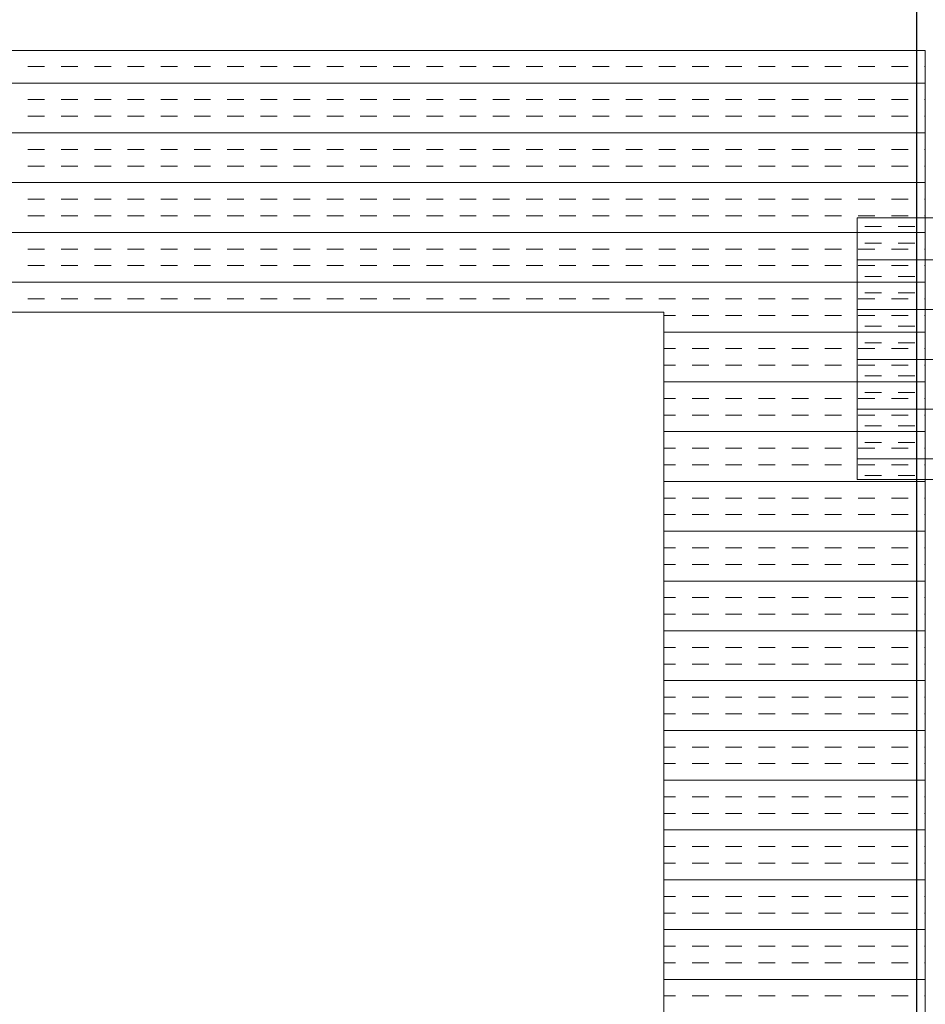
# Model space of a CAD drawing. Extents: x 3940905 to 4145695, y 925352 to 1109797.
# Tile 963 of 1056: x 4063277 to 4063450, y 1100264 to 1100452. Entities that reach past the tile are written whole.
import ezdxf

# ---------------------------------------------------------------- set-up
doc = ezdxf.new("R2010")
doc.units = 0
doc.header["$LTSCALE"] = 750
doc.header["$MEASUREMENT"] = 0
for name, color, linetype, lineweight in [('CKD Equipments', 252, 'CONTINUOUS', 0), ('CKD-Electrical Text', 7, 'CONTINUOUS', 25), ('ELE-TEXT', 255, 'CONTINUOUS', 25)]:
    doc.layers.add(name, color=color, linetype=linetype, lineweight=lineweight)
doc.styles.add('ARIAL', font='arial.ttf')

msp = doc.modelspace()

# ---------------------------------------------------------------- linework, layer by layer
at = {"layer": 'CKD Equipments'}
for p, q in [((4063450.17, 1100446.26), (4062632.17, 1100446.26)), ((4063450.17, 1099746.26), (4063450.17, 1100446.26)), ((4064037.17, 1100414.26), (4063437.17, 1100414.26)), ((4063437.17, 1100414.26), (4063437.17, 1100364.26)), ((4063400.17, 1100396.26), (4062682.17, 1100396.26)), ((4063400.17, 1099796.26), (4063400.17, 1100396.26)), ((4063437.17, 1100364.26), (4064037.17, 1100364.26))]:
    msp.add_line(p, q, dxfattribs=at)
at = {"layer": 'CKD Equipments', "color": 4, "linetype": 'Continuous'}
for p, q in [((4063278.59, 1100443.24), (4063281.77, 1100443.24)), ((4063284.94, 1100443.24), (4063288.12, 1100443.24)), ((4063291.29, 1100443.24), (4063294.47, 1100443.24)), ((4063297.64, 1100443.24), (4063300.82, 1100443.24)), ((4063303.99, 1100443.24), (4063307.17, 1100443.24)), ((4063310.34, 1100443.24), (4063313.52, 1100443.24)), ((4063316.69, 1100443.24), (4063319.87, 1100443.24)), ((4063323.04, 1100443.24), (4063326.22, 1100443.24)), ((4063329.39, 1100443.24), (4063332.57, 1100443.24)), ((4063335.74, 1100443.24), (4063338.92, 1100443.24)), ((4063342.09, 1100443.24), (4063345.27, 1100443.24)), ((4063348.44, 1100443.24), (4063351.62, 1100443.24)), ((4063354.79, 1100443.24), (4063357.97, 1100443.24)), ((4063361.14, 1100443.24), (4063364.32, 1100443.24)), ((4063367.49, 1100443.24), (4063370.67, 1100443.24)), ((4063373.84, 1100443.24), (4063377.02, 1100443.24)), ((4063380.19, 1100443.24), (4063383.37, 1100443.24)), ((4063386.54, 1100443.24), (4063389.72, 1100443.24)), ((4063392.89, 1100443.24), (4063396.07, 1100443.24)), ((4063399.24, 1100443.24), (4063402.42, 1100443.24)), ((4063405.59, 1100443.24), (4063408.77, 1100443.24)), ((4063411.94, 1100443.24), (4063415.12, 1100443.24)), ((4063418.29, 1100443.24), (4063421.47, 1100443.24)), ((4063424.64, 1100443.24), (4063427.82, 1100443.24)), ((4063430.99, 1100443.24), (4063434.17, 1100443.24)), ((4063437.34, 1100443.24), (4063440.52, 1100443.24)), ((4063443.69, 1100443.24), (4063446.87, 1100443.24)), ((4063450.04, 1100443.24), (4063450.17, 1100443.24)), ((4062632.17, 1100440.06), (4063450.17, 1100440.06)), ((4063278.59, 1100436.89), (4063281.77, 1100436.89)), ((4063284.94, 1100436.89), (4063288.12, 1100436.89)), ((4063291.29, 1100436.89), (4063294.47, 1100436.89)), ((4063297.64, 1100436.89), (4063300.82, 1100436.89)), ((4063303.99, 1100436.89), (4063307.17, 1100436.89)), ((4063310.34, 1100436.89), (4063313.52, 1100436.89)), ((4063316.69, 1100436.89), (4063319.87, 1100436.89)), ((4063323.04, 1100436.89), (4063326.22, 1100436.89)), ((4063329.39, 1100436.89), (4063332.57, 1100436.89)), ((4063335.74, 1100436.89), (4063338.92, 1100436.89)), ((4063342.09, 1100436.89), (4063345.27, 1100436.89)), ((4063348.44, 1100436.89), (4063351.62, 1100436.89)), ((4063354.79, 1100436.89), (4063357.97, 1100436.89)), ((4063361.14, 1100436.89), (4063364.32, 1100436.89)), ((4063367.49, 1100436.89), (4063370.67, 1100436.89)), ((4063373.84, 1100436.89), (4063377.02, 1100436.89)), ((4063380.19, 1100436.89), (4063383.37, 1100436.89)), ((4063386.54, 1100436.89), (4063389.72, 1100436.89)), ((4063392.89, 1100436.89), (4063396.07, 1100436.89)), ((4063399.24, 1100436.89), (4063402.42, 1100436.89)), ((4063405.59, 1100436.89), (4063408.77, 1100436.89)), ((4063411.94, 1100436.89), (4063415.12, 1100436.89)), ((4063418.29, 1100436.89), (4063421.47, 1100436.89)), ((4063424.64, 1100436.89), (4063427.82, 1100436.89)), ((4063430.99, 1100436.89), (4063434.17, 1100436.89)), ((4063437.34, 1100436.89), (4063440.52, 1100436.89)), ((4063443.69, 1100436.89), (4063446.87, 1100436.89)), ((4063450.04, 1100436.89), (4063450.17, 1100436.89)), ((4063278.59, 1100433.71), (4063281.77, 1100433.71)), ((4063284.94, 1100433.71), (4063288.12, 1100433.71)), ((4063291.29, 1100433.71), (4063294.47, 1100433.71)), ((4063297.64, 1100433.71), (4063300.82, 1100433.71)), ((4063303.99, 1100433.71), (4063307.17, 1100433.71)), ((4063310.34, 1100433.71), (4063313.52, 1100433.71)), ((4063316.69, 1100433.71), (4063319.87, 1100433.71)), ((4063323.04, 1100433.71), (4063326.22, 1100433.71)), ((4063329.39, 1100433.71), (4063332.57, 1100433.71)), ((4063335.74, 1100433.71), (4063338.92, 1100433.71)), ((4063342.09, 1100433.71), (4063345.27, 1100433.71)), ((4063348.44, 1100433.71), (4063351.62, 1100433.71)), ((4063354.79, 1100433.71), (4063357.97, 1100433.71)), ((4063361.14, 1100433.71), (4063364.32, 1100433.71)), ((4063367.49, 1100433.71), (4063370.67, 1100433.71)), ((4063373.84, 1100433.71), (4063377.02, 1100433.71)), ((4063380.19, 1100433.71), (4063383.37, 1100433.71)), ((4063386.54, 1100433.71), (4063389.72, 1100433.71)), ((4063392.89, 1100433.71), (4063396.07, 1100433.71)), ((4063399.24, 1100433.71), (4063402.42, 1100433.71)), ((4063405.59, 1100433.71), (4063408.77, 1100433.71)), ((4063411.94, 1100433.71), (4063415.12, 1100433.71)), ((4063418.29, 1100433.71), (4063421.47, 1100433.71)), ((4063424.64, 1100433.71), (4063427.82, 1100433.71)), ((4063430.99, 1100433.71), (4063434.17, 1100433.71)), ((4063437.34, 1100433.71), (4063440.52, 1100433.71)), ((4063443.69, 1100433.71), (4063446.87, 1100433.71)), ((4063450.04, 1100433.71), (4063450.17, 1100433.71)), ((4062632.17, 1100430.54), (4063450.17, 1100430.54)), ((4063278.59, 1100427.36), (4063281.77, 1100427.36)), ((4063284.94, 1100427.36), (4063288.12, 1100427.36)), ((4063291.29, 1100427.36), (4063294.47, 1100427.36)), ((4063297.64, 1100427.36), (4063300.82, 1100427.36)), ((4063303.99, 1100427.36), (4063307.17, 1100427.36)), ((4063310.34, 1100427.36), (4063313.52, 1100427.36)), ((4063316.69, 1100427.36), (4063319.87, 1100427.36)), ((4063323.04, 1100427.36), (4063326.22, 1100427.36)), ((4063329.39, 1100427.36), (4063332.57, 1100427.36)), ((4063335.74, 1100427.36), (4063338.92, 1100427.36)), ((4063342.09, 1100427.36), (4063345.27, 1100427.36)), ((4063348.44, 1100427.36), (4063351.62, 1100427.36)), ((4063354.79, 1100427.36), (4063357.97, 1100427.36)), ((4063361.14, 1100427.36), (4063364.32, 1100427.36)), ((4063367.49, 1100427.36), (4063370.67, 1100427.36)), ((4063373.84, 1100427.36), (4063377.02, 1100427.36)), ((4063380.19, 1100427.36), (4063383.37, 1100427.36)), ((4063386.54, 1100427.36), (4063389.72, 1100427.36)), ((4063392.89, 1100427.36), (4063396.07, 1100427.36)), ((4063399.24, 1100427.36), (4063402.42, 1100427.36)), ((4063405.59, 1100427.36), (4063408.77, 1100427.36)), ((4063411.94, 1100427.36), (4063415.12, 1100427.36)), ((4063418.29, 1100427.36), (4063421.47, 1100427.36)), ((4063424.64, 1100427.36), (4063427.82, 1100427.36)), ((4063430.99, 1100427.36), (4063434.17, 1100427.36)), ((4063437.34, 1100427.36), (4063440.52, 1100427.36)), ((4063443.69, 1100427.36), (4063446.87, 1100427.36)), ((4063450.04, 1100427.36), (4063450.17, 1100427.36)), ((4063278.59, 1100424.19), (4063281.77, 1100424.19)), ((4063284.94, 1100424.19), (4063288.12, 1100424.19)), ((4063291.29, 1100424.19), (4063294.47, 1100424.19)), ((4063297.64, 1100424.19), (4063300.82, 1100424.19)), ((4063303.99, 1100424.19), (4063307.17, 1100424.19)), ((4063310.34, 1100424.19), (4063313.52, 1100424.19)), ((4063316.69, 1100424.19), (4063319.87, 1100424.19)), ((4063323.04, 1100424.19), (4063326.22, 1100424.19)), ((4063329.39, 1100424.19), (4063332.57, 1100424.19)), ((4063335.74, 1100424.19), (4063338.92, 1100424.19)), ((4063342.09, 1100424.19), (4063345.27, 1100424.19)), ((4063348.44, 1100424.19), (4063351.62, 1100424.19)), ((4063354.79, 1100424.19), (4063357.97, 1100424.19)), ((4063361.14, 1100424.19), (4063364.32, 1100424.19)), ((4063367.49, 1100424.19), (4063370.67, 1100424.19)), ((4063373.84, 1100424.19), (4063377.02, 1100424.19)), ((4063380.19, 1100424.19), (4063383.37, 1100424.19)), ((4063386.54, 1100424.19), (4063389.72, 1100424.19)), ((4063392.89, 1100424.19), (4063396.07, 1100424.19)), ((4063399.24, 1100424.19), (4063402.42, 1100424.19)), ((4063405.59, 1100424.19), (4063408.77, 1100424.19)), ((4063411.94, 1100424.19), (4063415.12, 1100424.19)), ((4063418.29, 1100424.19), (4063421.47, 1100424.19)), ((4063424.64, 1100424.19), (4063427.82, 1100424.19)), ((4063430.99, 1100424.19), (4063434.17, 1100424.19)), ((4063437.34, 1100424.19), (4063440.52, 1100424.19)), ((4063443.69, 1100424.19), (4063446.87, 1100424.19)), ((4063450.04, 1100424.19), (4063450.17, 1100424.19)), ((4062632.17, 1100421.01), (4063450.17, 1100421.01)), ((4063278.59, 1100417.84), (4063281.77, 1100417.84)), ((4063284.94, 1100417.84), (4063288.12, 1100417.84)), ((4063291.29, 1100417.84), (4063294.47, 1100417.84)), ((4063297.64, 1100417.84), (4063300.82, 1100417.84)), ((4063303.99, 1100417.84), (4063307.17, 1100417.84)), ((4063310.34, 1100417.84), (4063313.52, 1100417.84)), ((4063316.69, 1100417.84), (4063319.87, 1100417.84)), ((4063323.04, 1100417.84), (4063326.22, 1100417.84)), ((4063329.39, 1100417.84), (4063332.57, 1100417.84)), ((4063335.74, 1100417.84), (4063338.92, 1100417.84)), ((4063342.09, 1100417.84), (4063345.27, 1100417.84)), ((4063348.44, 1100417.84), (4063351.62, 1100417.84)), ((4063354.79, 1100417.84), (4063357.97, 1100417.84)), ((4063361.14, 1100417.84), (4063364.32, 1100417.84)), ((4063367.49, 1100417.84), (4063370.67, 1100417.84)), ((4063373.84, 1100417.84), (4063377.02, 1100417.84)), ((4063380.19, 1100417.84), (4063383.37, 1100417.84)), ((4063386.54, 1100417.84), (4063389.72, 1100417.84)), ((4063392.89, 1100417.84), (4063396.07, 1100417.84)), ((4063399.24, 1100417.84), (4063402.42, 1100417.84)), ((4063405.59, 1100417.84), (4063408.77, 1100417.84)), ((4063411.94, 1100417.84), (4063415.12, 1100417.84)), ((4063418.29, 1100417.84), (4063421.47, 1100417.84)), ((4063424.64, 1100417.84), (4063427.82, 1100417.84)), ((4063430.99, 1100417.84), (4063434.17, 1100417.84)), ((4063437.34, 1100417.84), (4063440.52, 1100417.84)), ((4063443.69, 1100417.84), (4063446.87, 1100417.84)), ((4063450.04, 1100417.84), (4063450.17, 1100417.84)), ((4063278.59, 1100414.66), (4063281.77, 1100414.66)), ((4063284.94, 1100414.66), (4063288.12, 1100414.66)), ((4063291.29, 1100414.66), (4063294.47, 1100414.66)), ((4063297.64, 1100414.66), (4063300.82, 1100414.66)), ((4063303.99, 1100414.66), (4063307.17, 1100414.66)), ((4063310.34, 1100414.66), (4063313.52, 1100414.66)), ((4063316.69, 1100414.66), (4063319.87, 1100414.66)), ((4063323.04, 1100414.66), (4063326.22, 1100414.66)), ((4063329.39, 1100414.66), (4063332.57, 1100414.66)), ((4063335.74, 1100414.66), (4063338.92, 1100414.66)), ((4063342.09, 1100414.66), (4063345.27, 1100414.66)), ((4063348.44, 1100414.66), (4063351.62, 1100414.66)), ((4063354.79, 1100414.66), (4063357.97, 1100414.66)), ((4063361.14, 1100414.66), (4063364.32, 1100414.66)), ((4063367.49, 1100414.66), (4063370.67, 1100414.66)), ((4063373.84, 1100414.66), (4063377.02, 1100414.66)), ((4063380.19, 1100414.66), (4063383.37, 1100414.66)), ((4063386.54, 1100414.66), (4063389.72, 1100414.66)), ((4063392.89, 1100414.66), (4063396.07, 1100414.66)), ((4063399.24, 1100414.66), (4063402.42, 1100414.66)), ((4063405.59, 1100414.66), (4063408.77, 1100414.66)), ((4063411.94, 1100414.66), (4063415.12, 1100414.66)), ((4063418.29, 1100414.66), (4063421.47, 1100414.66)), ((4063424.64, 1100414.66), (4063427.82, 1100414.66)), ((4063430.99, 1100414.66), (4063434.17, 1100414.66)), ((4063437.34, 1100414.66), (4063440.52, 1100414.66)), ((4063443.69, 1100414.66), (4063446.87, 1100414.66)), ((4063450.04, 1100414.66), (4063450.17, 1100414.66)), ((4062632.17, 1100411.49), (4063450.17, 1100411.49)), ((4063438.64, 1100412.61), (4063441.82, 1100412.61)), ((4063444.99, 1100412.61), (4063448.17, 1100412.61)), ((4063438.64, 1100409.44), (4063441.82, 1100409.44)), ((4063444.99, 1100409.44), (4063448.17, 1100409.44)), ((4063278.59, 1100408.31), (4063281.77, 1100408.31)), ((4063284.94, 1100408.31), (4063288.12, 1100408.31)), ((4063291.29, 1100408.31), (4063294.47, 1100408.31)), ((4063297.64, 1100408.31), (4063300.82, 1100408.31)), ((4063303.99, 1100408.31), (4063307.17, 1100408.31)), ((4063310.34, 1100408.31), (4063313.52, 1100408.31)), ((4063316.69, 1100408.31), (4063319.87, 1100408.31)), ((4063323.04, 1100408.31), (4063326.22, 1100408.31)), ((4063329.39, 1100408.31), (4063332.57, 1100408.31)), ((4063335.74, 1100408.31), (4063338.92, 1100408.31)), ((4063342.09, 1100408.31), (4063345.27, 1100408.31)), ((4063348.44, 1100408.31), (4063351.62, 1100408.31)), ((4063354.79, 1100408.31), (4063357.97, 1100408.31)), ((4063361.14, 1100408.31), (4063364.32, 1100408.31)), ((4063367.49, 1100408.31), (4063370.67, 1100408.31)), ((4063373.84, 1100408.31), (4063377.02, 1100408.31)), ((4063380.19, 1100408.31), (4063383.37, 1100408.31)), ((4063386.54, 1100408.31), (4063389.72, 1100408.31)), ((4063392.89, 1100408.31), (4063396.07, 1100408.31)), ((4063399.24, 1100408.31), (4063402.42, 1100408.31)), ((4063405.59, 1100408.31), (4063408.77, 1100408.31)), ((4063411.94, 1100408.31), (4063415.12, 1100408.31)), ((4063418.29, 1100408.31), (4063421.47, 1100408.31)), ((4063424.64, 1100408.31), (4063427.82, 1100408.31)), ((4063430.99, 1100408.31), (4063434.17, 1100408.31)), ((4063437.34, 1100408.31), (4063440.52, 1100408.31)), ((4063443.69, 1100408.31), (4063446.87, 1100408.31)), ((4063450.04, 1100408.31), (4063450.17, 1100408.31)), ((4063437.17, 1100406.26), (4064037.17, 1100406.26)), ((4063278.59, 1100405.14), (4063281.77, 1100405.14)), ((4063284.94, 1100405.14), (4063288.12, 1100405.14)), ((4063291.29, 1100405.14), (4063294.47, 1100405.14)), ((4063297.64, 1100405.14), (4063300.82, 1100405.14)), ((4063303.99, 1100405.14), (4063307.17, 1100405.14)), ((4063310.34, 1100405.14), (4063313.52, 1100405.14)), ((4063316.69, 1100405.14), (4063319.87, 1100405.14)), ((4063323.04, 1100405.14), (4063326.22, 1100405.14)), ((4063329.39, 1100405.14), (4063332.57, 1100405.14)), ((4063335.74, 1100405.14), (4063338.92, 1100405.14)), ((4063342.09, 1100405.14), (4063345.27, 1100405.14)), ((4063348.44, 1100405.14), (4063351.62, 1100405.14)), ((4063354.79, 1100405.14), (4063357.97, 1100405.14)), ((4063361.14, 1100405.14), (4063364.32, 1100405.14)), ((4063367.49, 1100405.14), (4063370.67, 1100405.14)), ((4063373.84, 1100405.14), (4063377.02, 1100405.14)), ((4063380.19, 1100405.14), (4063383.37, 1100405.14)), ((4063386.54, 1100405.14), (4063389.72, 1100405.14)), ((4063392.89, 1100405.14), (4063396.07, 1100405.14)), ((4063399.24, 1100405.14), (4063402.42, 1100405.14)), ((4063405.59, 1100405.14), (4063408.77, 1100405.14)), ((4063411.94, 1100405.14), (4063415.12, 1100405.14)), ((4063418.29, 1100405.14), (4063421.47, 1100405.14)), ((4063424.64, 1100405.14), (4063427.82, 1100405.14)), ((4063430.99, 1100405.14), (4063434.17, 1100405.14)), ((4063437.34, 1100405.14), (4063440.52, 1100405.14)), ((4063443.69, 1100405.14), (4063446.87, 1100405.14)), ((4063450.04, 1100405.14), (4063450.17, 1100405.14)), ((4062632.17, 1100401.96), (4063450.17, 1100401.96)), ((4063438.64, 1100403.09), (4063441.82, 1100403.09)), ((4063444.99, 1100403.09), (4063448.17, 1100403.09)), ((4063278.59, 1100398.79), (4063281.77, 1100398.79)), ((4063284.94, 1100398.79), (4063288.12, 1100398.79)), ((4063291.29, 1100398.79), (4063294.47, 1100398.79)), ((4063297.64, 1100398.79), (4063300.82, 1100398.79)), ((4063303.99, 1100398.79), (4063307.17, 1100398.79)), ((4063310.34, 1100398.79), (4063313.52, 1100398.79)), ((4063316.69, 1100398.79), (4063319.87, 1100398.79)), ((4063323.04, 1100398.79), (4063326.22, 1100398.79)), ((4063329.39, 1100398.79), (4063332.57, 1100398.79)), ((4063335.74, 1100398.79), (4063338.92, 1100398.79)), ((4063342.09, 1100398.79), (4063345.27, 1100398.79)), ((4063348.44, 1100398.79), (4063351.62, 1100398.79)), ((4063354.79, 1100398.79), (4063357.97, 1100398.79)), ((4063361.14, 1100398.79), (4063364.32, 1100398.79)), ((4063367.49, 1100398.79), (4063370.67, 1100398.79)), ((4063373.84, 1100398.79), (4063377.02, 1100398.79)), ((4063380.19, 1100398.79), (4063383.37, 1100398.79)), ((4063386.54, 1100398.79), (4063389.72, 1100398.79)), ((4063392.89, 1100398.79), (4063396.07, 1100398.79)), ((4063399.24, 1100398.79), (4063402.42, 1100398.79)), ((4063405.59, 1100398.79), (4063408.77, 1100398.79)), ((4063411.94, 1100398.79), (4063415.12, 1100398.79)), ((4063418.29, 1100398.79), (4063421.47, 1100398.79)), ((4063424.64, 1100398.79), (4063427.82, 1100398.79)), ((4063430.99, 1100398.79), (4063434.17, 1100398.79)), ((4063437.34, 1100398.79), (4063440.52, 1100398.79)), ((4063438.64, 1100399.91), (4063441.82, 1100399.91)), ((4063443.69, 1100398.79), (4063446.87, 1100398.79)), ((4063444.99, 1100399.91), (4063448.17, 1100399.91)), ((4063450.04, 1100398.79), (4063450.17, 1100398.79)), ((4063437.17, 1100396.74), (4064037.17, 1100396.74)), ((4063400.17, 1100395.61), (4063402.42, 1100395.61)), ((4063405.59, 1100395.61), (4063408.77, 1100395.61)), ((4063411.94, 1100395.61), (4063415.12, 1100395.61)), ((4063418.29, 1100395.61), (4063421.47, 1100395.61)), ((4063424.64, 1100395.61), (4063427.82, 1100395.61)), ((4063430.99, 1100395.61), (4063434.17, 1100395.61)), ((4063437.34, 1100395.61), (4063440.52, 1100395.61)), ((4063443.69, 1100395.61), (4063446.87, 1100395.61)), ((4063450.04, 1100395.61), (4063450.17, 1100395.61)), ((4063400.17, 1100392.44), (4063450.17, 1100392.44)), ((4063438.64, 1100393.56), (4063441.82, 1100393.56)), ((4063444.99, 1100393.56), (4063448.17, 1100393.56)), ((4063400.17, 1100389.26), (4063402.42, 1100389.26)), ((4063405.59, 1100389.26), (4063408.77, 1100389.26)), ((4063411.94, 1100389.26), (4063415.12, 1100389.26)), ((4063418.29, 1100389.26), (4063421.47, 1100389.26)), ((4063424.64, 1100389.26), (4063427.82, 1100389.26)), ((4063430.99, 1100389.26), (4063434.17, 1100389.26)), ((4063437.34, 1100389.26), (4063440.52, 1100389.26)), ((4063438.64, 1100390.39), (4063441.82, 1100390.39)), ((4063443.69, 1100389.26), (4063446.87, 1100389.26)), ((4063444.99, 1100390.39), (4063448.17, 1100390.39)), ((4063450.04, 1100389.26), (4063450.17, 1100389.26)), ((4063437.17, 1100387.21), (4064037.17, 1100387.21)), ((4063400.17, 1100386.09), (4063402.42, 1100386.09)), ((4063405.59, 1100386.09), (4063408.77, 1100386.09)), ((4063411.94, 1100386.09), (4063415.12, 1100386.09)), ((4063418.29, 1100386.09), (4063421.47, 1100386.09)), ((4063424.64, 1100386.09), (4063427.82, 1100386.09)), ((4063430.99, 1100386.09), (4063434.17, 1100386.09)), ((4063437.34, 1100386.09), (4063440.52, 1100386.09)), ((4063443.69, 1100386.09), (4063446.87, 1100386.09)), ((4063450.04, 1100386.09), (4063450.17, 1100386.09)), ((4063438.64, 1100384.04), (4063441.82, 1100384.04)), ((4063444.99, 1100384.04), (4063448.17, 1100384.04)), ((4063400.17, 1100382.91), (4063450.17, 1100382.91)), ((4063400.17, 1100379.74), (4063402.42, 1100379.74)), ((4063405.59, 1100379.74), (4063408.77, 1100379.74)), ((4063411.94, 1100379.74), (4063415.12, 1100379.74)), ((4063418.29, 1100379.74), (4063421.47, 1100379.74)), ((4063424.64, 1100379.74), (4063427.82, 1100379.74)), ((4063430.99, 1100379.74), (4063434.17, 1100379.74)), ((4063437.34, 1100379.74), (4063440.52, 1100379.74)), ((4063438.64, 1100380.86), (4063441.82, 1100380.86)), ((4063443.69, 1100379.74), (4063446.87, 1100379.74)), ((4063444.99, 1100380.86), (4063448.17, 1100380.86)), ((4063450.04, 1100379.74), (4063450.17, 1100379.74)), ((4063437.17, 1100377.69), (4064037.17, 1100377.69)), ((4063400.17, 1100376.56), (4063402.42, 1100376.56)), ((4063405.59, 1100376.56), (4063408.77, 1100376.56)), ((4063411.94, 1100376.56), (4063415.12, 1100376.56)), ((4063418.29, 1100376.56), (4063421.47, 1100376.56)), ((4063424.64, 1100376.56), (4063427.82, 1100376.56)), ((4063430.99, 1100376.56), (4063434.17, 1100376.56)), ((4063437.34, 1100376.56), (4063440.52, 1100376.56)), ((4063443.69, 1100376.56), (4063446.87, 1100376.56)), ((4063450.04, 1100376.56), (4063450.17, 1100376.56)), ((4063438.64, 1100374.51), (4063441.82, 1100374.51)), ((4063444.99, 1100374.51), (4063448.17, 1100374.51)), ((4063400.17, 1100373.39), (4063450.17, 1100373.39)), ((4063400.17, 1100370.21), (4063402.42, 1100370.21)), ((4063405.59, 1100370.21), (4063408.77, 1100370.21)), ((4063411.94, 1100370.21), (4063415.12, 1100370.21)), ((4063418.29, 1100370.21), (4063421.47, 1100370.21)), ((4063424.64, 1100370.21), (4063427.82, 1100370.21)), ((4063430.99, 1100370.21), (4063434.17, 1100370.21)), ((4063437.34, 1100370.21), (4063440.52, 1100370.21)), ((4063438.64, 1100371.34), (4063441.82, 1100371.34)), ((4063443.69, 1100370.21), (4063446.87, 1100370.21)), ((4063444.99, 1100371.34), (4063448.17, 1100371.34)), ((4063450.04, 1100370.21), (4063450.17, 1100370.21)), ((4063437.17, 1100368.16), (4064037.17, 1100368.16)), ((4063400.17, 1100367.04), (4063402.42, 1100367.04)), ((4063405.59, 1100367.04), (4063408.77, 1100367.04)), ((4063411.94, 1100367.04), (4063415.12, 1100367.04)), ((4063418.29, 1100367.04), (4063421.47, 1100367.04)), ((4063424.64, 1100367.04), (4063427.82, 1100367.04)), ((4063430.99, 1100367.04), (4063434.17, 1100367.04)), ((4063437.34, 1100367.04), (4063440.52, 1100367.04)), ((4063443.69, 1100367.04), (4063446.87, 1100367.04)), ((4063450.04, 1100367.04), (4063450.17, 1100367.04)), ((4063438.64, 1100364.99), (4063441.82, 1100364.99)), ((4063444.99, 1100364.99), (4063448.17, 1100364.99)), ((4063400.17, 1100363.86), (4063450.17, 1100363.86)), ((4063400.17, 1100360.69), (4063402.42, 1100360.69)), ((4063405.59, 1100360.69), (4063408.77, 1100360.69)), ((4063411.94, 1100360.69), (4063415.12, 1100360.69)), ((4063418.29, 1100360.69), (4063421.47, 1100360.69)), ((4063424.64, 1100360.69), (4063427.82, 1100360.69)), ((4063430.99, 1100360.69), (4063434.17, 1100360.69)), ((4063437.34, 1100360.69), (4063440.52, 1100360.69)), ((4063443.69, 1100360.69), (4063446.87, 1100360.69)), ((4063450.04, 1100360.69), (4063450.17, 1100360.69)), ((4063400.17, 1100357.51), (4063402.42, 1100357.51)), ((4063405.59, 1100357.51), (4063408.77, 1100357.51)), ((4063411.94, 1100357.51), (4063415.12, 1100357.51)), ((4063418.29, 1100357.51), (4063421.47, 1100357.51)), ((4063424.64, 1100357.51), (4063427.82, 1100357.51)), ((4063430.99, 1100357.51), (4063434.17, 1100357.51)), ((4063437.34, 1100357.51), (4063440.52, 1100357.51)), ((4063443.69, 1100357.51), (4063446.87, 1100357.51)), ((4063450.04, 1100357.51), (4063450.17, 1100357.51)), ((4063400.17, 1100354.34), (4063450.17, 1100354.34)), ((4063400.17, 1100351.16), (4063402.42, 1100351.16)), ((4063405.59, 1100351.16), (4063408.77, 1100351.16)), ((4063411.94, 1100351.16), (4063415.12, 1100351.16)), ((4063418.29, 1100351.16), (4063421.47, 1100351.16)), ((4063424.64, 1100351.16), (4063427.82, 1100351.16)), ((4063430.99, 1100351.16), (4063434.17, 1100351.16)), ((4063437.34, 1100351.16), (4063440.52, 1100351.16)), ((4063443.69, 1100351.16), (4063446.87, 1100351.16)), ((4063450.04, 1100351.16), (4063450.17, 1100351.16)), ((4063400.17, 1100347.99), (4063402.42, 1100347.99)), ((4063405.59, 1100347.99), (4063408.77, 1100347.99)), ((4063411.94, 1100347.99), (4063415.12, 1100347.99)), ((4063418.29, 1100347.99), (4063421.47, 1100347.99)), ((4063424.64, 1100347.99), (4063427.82, 1100347.99)), ((4063430.99, 1100347.99), (4063434.17, 1100347.99)), ((4063437.34, 1100347.99), (4063440.52, 1100347.99)), ((4063443.69, 1100347.99), (4063446.87, 1100347.99)), ((4063450.04, 1100347.99), (4063450.17, 1100347.99)), ((4063400.17, 1100344.81), (4063450.17, 1100344.81)), ((4063400.17, 1100341.64), (4063402.42, 1100341.64)), ((4063405.59, 1100341.64), (4063408.77, 1100341.64)), ((4063411.94, 1100341.64), (4063415.12, 1100341.64)), ((4063418.29, 1100341.64), (4063421.47, 1100341.64)), ((4063424.64, 1100341.64), (4063427.82, 1100341.64)), ((4063430.99, 1100341.64), (4063434.17, 1100341.64)), ((4063437.34, 1100341.64), (4063440.52, 1100341.64)), ((4063443.69, 1100341.64), (4063446.87, 1100341.64)), ((4063450.04, 1100341.64), (4063450.17, 1100341.64)), ((4063400.17, 1100338.46), (4063402.42, 1100338.46)), ((4063405.59, 1100338.46), (4063408.77, 1100338.46)), ((4063411.94, 1100338.46), (4063415.12, 1100338.46)), ((4063418.29, 1100338.46), (4063421.47, 1100338.46)), ((4063424.64, 1100338.46), (4063427.82, 1100338.46)), ((4063430.99, 1100338.46), (4063434.17, 1100338.46)), ((4063437.34, 1100338.46), (4063440.52, 1100338.46)), ((4063443.69, 1100338.46), (4063446.87, 1100338.46)), ((4063450.04, 1100338.46), (4063450.17, 1100338.46)), ((4063400.17, 1100335.29), (4063450.17, 1100335.29)), ((4063400.17, 1100332.11), (4063402.42, 1100332.11)), ((4063405.59, 1100332.11), (4063408.77, 1100332.11)), ((4063411.94, 1100332.11), (4063415.12, 1100332.11)), ((4063418.29, 1100332.11), (4063421.47, 1100332.11)), ((4063424.64, 1100332.11), (4063427.82, 1100332.11)), ((4063430.99, 1100332.11), (4063434.17, 1100332.11)), ((4063437.34, 1100332.11), (4063440.52, 1100332.11)), ((4063443.69, 1100332.11), (4063446.87, 1100332.11)), ((4063450.04, 1100332.11), (4063450.17, 1100332.11)), ((4063400.17, 1100328.94), (4063402.42, 1100328.94)), ((4063405.59, 1100328.94), (4063408.77, 1100328.94)), ((4063411.94, 1100328.94), (4063415.12, 1100328.94)), ((4063418.29, 1100328.94), (4063421.47, 1100328.94)), ((4063424.64, 1100328.94), (4063427.82, 1100328.94)), ((4063430.99, 1100328.94), (4063434.17, 1100328.94)), ((4063437.34, 1100328.94), (4063440.52, 1100328.94)), ((4063443.69, 1100328.94), (4063446.87, 1100328.94)), ((4063450.04, 1100328.94), (4063450.17, 1100328.94)), ((4063400.17, 1100325.76), (4063450.17, 1100325.76)), ((4063400.17, 1100322.59), (4063402.42, 1100322.59)), ((4063405.59, 1100322.59), (4063408.77, 1100322.59)), ((4063411.94, 1100322.59), (4063415.12, 1100322.59)), ((4063418.29, 1100322.59), (4063421.47, 1100322.59)), ((4063424.64, 1100322.59), (4063427.82, 1100322.59)), ((4063430.99, 1100322.59), (4063434.17, 1100322.59)), ((4063437.34, 1100322.59), (4063440.52, 1100322.59)), ((4063443.69, 1100322.59), (4063446.87, 1100322.59)), ((4063450.04, 1100322.59), (4063450.17, 1100322.59)), ((4063400.17, 1100319.41), (4063402.42, 1100319.41)), ((4063405.59, 1100319.41), (4063408.77, 1100319.41)), ((4063411.94, 1100319.41), (4063415.12, 1100319.41)), ((4063418.29, 1100319.41), (4063421.47, 1100319.41)), ((4063424.64, 1100319.41), (4063427.82, 1100319.41)), ((4063430.99, 1100319.41), (4063434.17, 1100319.41)), ((4063437.34, 1100319.41), (4063440.52, 1100319.41)), ((4063443.69, 1100319.41), (4063446.87, 1100319.41)), ((4063450.04, 1100319.41), (4063450.17, 1100319.41)), ((4063400.17, 1100316.24), (4063450.17, 1100316.24)), ((4063400.17, 1100313.06), (4063402.42, 1100313.06)), ((4063405.59, 1100313.06), (4063408.77, 1100313.06)), ((4063411.94, 1100313.06), (4063415.12, 1100313.06)), ((4063418.29, 1100313.06), (4063421.47, 1100313.06)), ((4063424.64, 1100313.06), (4063427.82, 1100313.06)), ((4063430.99, 1100313.06), (4063434.17, 1100313.06)), ((4063437.34, 1100313.06), (4063440.52, 1100313.06)), ((4063443.69, 1100313.06), (4063446.87, 1100313.06)), ((4063450.04, 1100313.06), (4063450.17, 1100313.06)), ((4063400.17, 1100309.89), (4063402.42, 1100309.89)), ((4063405.59, 1100309.89), (4063408.77, 1100309.89)), ((4063411.94, 1100309.89), (4063415.12, 1100309.89)), ((4063418.29, 1100309.89), (4063421.47, 1100309.89)), ((4063424.64, 1100309.89), (4063427.82, 1100309.89)), ((4063430.99, 1100309.89), (4063434.17, 1100309.89)), ((4063437.34, 1100309.89), (4063440.52, 1100309.89)), ((4063443.69, 1100309.89), (4063446.87, 1100309.89)), ((4063450.04, 1100309.89), (4063450.17, 1100309.89)), ((4063400.17, 1100306.71), (4063450.17, 1100306.71)), ((4063400.17, 1100303.54), (4063402.42, 1100303.54)), ((4063405.59, 1100303.54), (4063408.77, 1100303.54)), ((4063411.94, 1100303.54), (4063415.12, 1100303.54)), ((4063418.29, 1100303.54), (4063421.47, 1100303.54)), ((4063424.64, 1100303.54), (4063427.82, 1100303.54)), ((4063430.99, 1100303.54), (4063434.17, 1100303.54)), ((4063437.34, 1100303.54), (4063440.52, 1100303.54)), ((4063443.69, 1100303.54), (4063446.87, 1100303.54)), ((4063450.04, 1100303.54), (4063450.17, 1100303.54)), ((4063400.17, 1100300.36), (4063402.42, 1100300.36)), ((4063405.59, 1100300.36), (4063408.77, 1100300.36)), ((4063411.94, 1100300.36), (4063415.12, 1100300.36)), ((4063418.29, 1100300.36), (4063421.47, 1100300.36)), ((4063424.64, 1100300.36), (4063427.82, 1100300.36)), ((4063430.99, 1100300.36), (4063434.17, 1100300.36)), ((4063437.34, 1100300.36), (4063440.52, 1100300.36)), ((4063443.69, 1100300.36), (4063446.87, 1100300.36)), ((4063450.04, 1100300.36), (4063450.17, 1100300.36)), ((4063400.17, 1100297.19), (4063450.17, 1100297.19)), ((4063400.17, 1100294.01), (4063402.42, 1100294.01)), ((4063405.59, 1100294.01), (4063408.77, 1100294.01)), ((4063411.94, 1100294.01), (4063415.12, 1100294.01)), ((4063418.29, 1100294.01), (4063421.47, 1100294.01)), ((4063424.64, 1100294.01), (4063427.82, 1100294.01)), ((4063430.99, 1100294.01), (4063434.17, 1100294.01)), ((4063437.34, 1100294.01), (4063440.52, 1100294.01)), ((4063443.69, 1100294.01), (4063446.87, 1100294.01)), ((4063450.04, 1100294.01), (4063450.17, 1100294.01)), ((4063400.17, 1100290.84), (4063402.42, 1100290.84)), ((4063405.59, 1100290.84), (4063408.77, 1100290.84)), ((4063411.94, 1100290.84), (4063415.12, 1100290.84)), ((4063418.29, 1100290.84), (4063421.47, 1100290.84)), ((4063424.64, 1100290.84), (4063427.82, 1100290.84)), ((4063430.99, 1100290.84), (4063434.17, 1100290.84)), ((4063437.34, 1100290.84), (4063440.52, 1100290.84)), ((4063443.69, 1100290.84), (4063446.87, 1100290.84)), ((4063450.04, 1100290.84), (4063450.17, 1100290.84)), ((4063400.17, 1100287.66), (4063450.17, 1100287.66)), ((4063400.17, 1100284.49), (4063402.42, 1100284.49)), ((4063405.59, 1100284.49), (4063408.77, 1100284.49)), ((4063411.94, 1100284.49), (4063415.12, 1100284.49)), ((4063418.29, 1100284.49), (4063421.47, 1100284.49)), ((4063424.64, 1100284.49), (4063427.82, 1100284.49)), ((4063430.99, 1100284.49), (4063434.17, 1100284.49)), ((4063437.34, 1100284.49), (4063440.52, 1100284.49)), ((4063443.69, 1100284.49), (4063446.87, 1100284.49)), ((4063450.04, 1100284.49), (4063450.17, 1100284.49)), ((4063400.17, 1100281.31), (4063402.42, 1100281.31)), ((4063405.59, 1100281.31), (4063408.77, 1100281.31)), ((4063411.94, 1100281.31), (4063415.12, 1100281.31)), ((4063418.29, 1100281.31), (4063421.47, 1100281.31)), ((4063424.64, 1100281.31), (4063427.82, 1100281.31)), ((4063430.99, 1100281.31), (4063434.17, 1100281.31)), ((4063437.34, 1100281.31), (4063440.52, 1100281.31)), ((4063443.69, 1100281.31), (4063446.87, 1100281.31)), ((4063450.04, 1100281.31), (4063450.17, 1100281.31)), ((4063400.17, 1100278.14), (4063450.17, 1100278.14)), ((4063400.17, 1100274.96), (4063402.42, 1100274.96)), ((4063405.59, 1100274.96), (4063408.77, 1100274.96)), ((4063411.94, 1100274.96), (4063415.12, 1100274.96)), ((4063418.29, 1100274.96), (4063421.47, 1100274.96)), ((4063424.64, 1100274.96), (4063427.82, 1100274.96)), ((4063430.99, 1100274.96), (4063434.17, 1100274.96)), ((4063437.34, 1100274.96), (4063440.52, 1100274.96)), ((4063443.69, 1100274.96), (4063446.87, 1100274.96)), ((4063450.04, 1100274.96), (4063450.17, 1100274.96)), ((4063400.17, 1100271.79), (4063402.42, 1100271.79)), ((4063405.59, 1100271.79), (4063408.77, 1100271.79)), ((4063411.94, 1100271.79), (4063415.12, 1100271.79)), ((4063418.29, 1100271.79), (4063421.47, 1100271.79)), ((4063424.64, 1100271.79), (4063427.82, 1100271.79)), ((4063430.99, 1100271.79), (4063434.17, 1100271.79)), ((4063437.34, 1100271.79), (4063440.52, 1100271.79)), ((4063443.69, 1100271.79), (4063446.87, 1100271.79)), ((4063450.04, 1100271.79), (4063450.17, 1100271.79)), ((4063400.17, 1100268.61), (4063450.17, 1100268.61)), ((4063400.17, 1100265.44), (4063402.42, 1100265.44)), ((4063405.59, 1100265.44), (4063408.77, 1100265.44)), ((4063411.94, 1100265.44), (4063415.12, 1100265.44)), ((4063418.29, 1100265.44), (4063421.47, 1100265.44)), ((4063424.64, 1100265.44), (4063427.82, 1100265.44)), ((4063430.99, 1100265.44), (4063434.17, 1100265.44)), ((4063437.34, 1100265.44), (4063440.52, 1100265.44)), ((4063443.69, 1100265.44), (4063446.87, 1100265.44)), ((4063450.04, 1100265.44), (4063450.17, 1100265.44))]:
    msp.add_line(p, q, dxfattribs=at)
at = {"layer": 'CKD-Electrical Text', "color": 7, "linetype": 'Continuous', "elevation": -22563.75}
msp.add_lwpolyline([(4062447.88, 1100581.13), (4062447.88, 1100126.89, 0.414214), (4062537.79, 1100036.97), (4063358.62, 1100036.97, 0.414214), (4063448.54, 1100126.89), (4063448.54, 1100581.13, 0.414214), (4063358.62, 1100671.05), (4062537.79, 1100671.05, 0.414214)], format="xyb", close=True, dxfattribs=at)

# ---------------------------------------------------------------- texts
at = {"layer": 'ELE-TEXT', "color": 5, "lineweight": 0, "insert": (4062948.18, 1100080.23), "char_height": 50.1453, "width": 1100.064, "attachment_point": 8, "rotation": 359.8329, "style": 'ARIAL'}
msp.add_mtext('{\\C7;For  \\P\\fBookman Old Style|b1|i0|c0|p18;VER. REFER / FREEZER\\P\\fBookman Old Style|b0|i0|c0|p18;16\\fCentury Gothic|b0|i0|c238|p34;A,220V,1P+N+E\\P (I PHX 1NO)\\fCentury Gothic|b0|i0|c0|p34; \\PBOTTOM LINE \\PAFFL-2250MM \\fCentury Gothic|b0|i0|c238|p34;(SW/SO)\\PIndustrial} ', dxfattribs=at)

doc.saveas('drawing.dxf')
